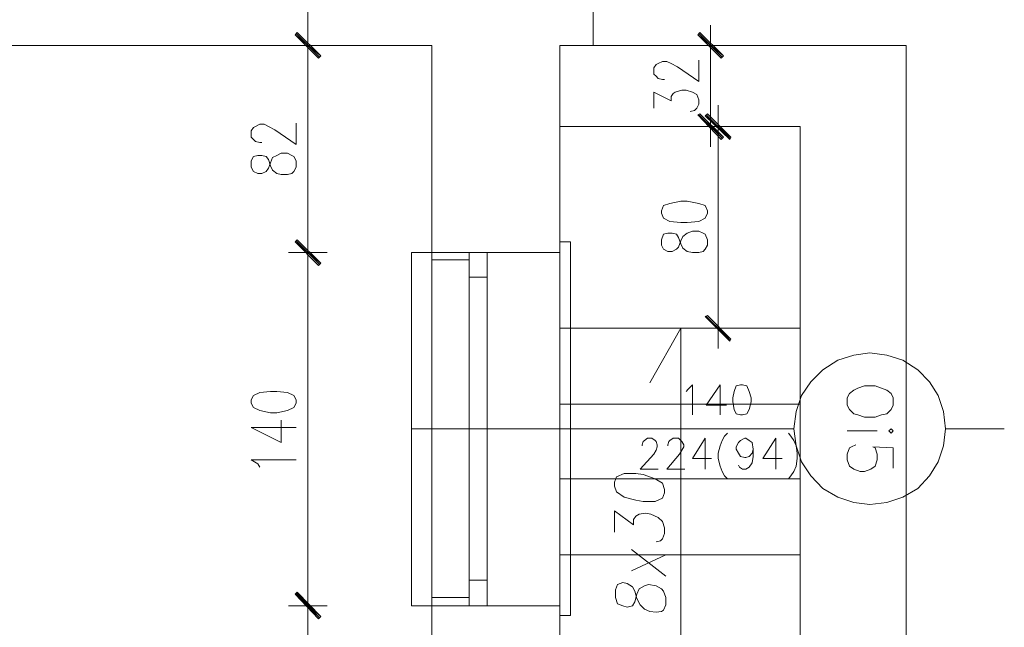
# Model space of a CAD drawing. Header units: inches. Extents: x -1441 to 3871, y -4351 to 2413.
# Tile 286 of 308: x 1986 to 2376, y 520 to 761. Entities that reach past the tile are written whole.
import ezdxf

# ---------------------------------------------------------------- set-up
doc = ezdxf.new("R2010")
doc.units = ezdxf.units.IN
doc.header["$MEASUREMENT"] = 0
for name, color, linetype in [('at_Entity', 7, 'Continuous'), ('at_Rect', 7, 'Continuous'), ('at_Solid', 7, 'Continuous')]:
    doc.layers.add(name, color=color, linetype=linetype)

msp = doc.modelspace()

# ---------------------------------------------------------------- hatches: boundary and pattern name
at = {"layer": 'at_Solid', "lineweight": 15}
for points in [[(2095.76255, 756.06688), (2094.91818, 755.2082), (2105.07444, 746.76452)], [(2105.07444, 746.76452), (2094.91818, 755.2082), (2095.76255, 756.06688)], [(2094.91818, 755.2082), (2105.07444, 746.76452), (2104.2253, 745.90584)], [(2104.2253, 745.90584), (2105.07444, 746.76452), (2094.91818, 755.2082)], [(2255.34325, 756.06688), (2254.49411, 755.2082), (2264.65515, 746.76452)], [(2254.49411, 755.2082), (2264.65515, 746.76452), (2263.80601, 745.90584)], [(2264.65515, 714.56406), (2254.49411, 723.48478), (2255.34325, 723.86642)], [(2263.80601, 713.70538), (2264.65515, 714.56406), (2254.49411, 723.48478)], [(2258.30569, 723.86642), (2257.45655, 723.05544), (2267.61759, 714.56406)], [(2257.45655, 723.05544), (2267.61759, 714.56406), (2267.19302, 713.70538)], [(2095.76255, 673.91993), (2094.91818, 673.10895), (2105.07444, 664.61757)], [(2105.07444, 664.61757), (2094.91818, 673.10895), (2095.76255, 673.91993)], [(2094.91818, 673.10895), (2105.07444, 664.61757), (2104.2253, 663.75889)], [(2104.2253, 663.75889), (2105.07444, 664.61757), (2094.91818, 673.10895)], [(2267.61759, 634.56381), (2257.45655, 643.43683), (2258.30569, 643.86617)], [(2267.19302, 633.70513), (2267.61759, 634.56381), (2257.45655, 643.43683)], [(2105.07444, 524.5098), (2094.91818, 533.38281), (2095.76255, 534.24149)], [(2095.76255, 533.81215), (2094.91818, 533.38281), (2105.07444, 524.5098)], [(2094.91818, 533.38281), (2105.07444, 524.5098), (2104.2253, 523.65112)], [(2104.2253, 523.65112), (2105.07444, 524.5098), (2094.91818, 533.38281)]]:
    msp.add_hatch(color=7, dxfattribs=at).paths.add_polyline_path(points)

# ---------------------------------------------------------------- linework, layer by layer
at = {"layer": 'at_Entity', "color": 7, "lineweight": 15}
for p, q in [((2213.01038, 750.96251), (2213.01038, 1625.90861)), ((2099.99392, 756.49622), (2099.99392, 790.31862)), ((2099.99392, 742.51883), (2099.99392, 759.02455)), ((2099.99392, 759.02455), (2099.99392, 742.51883)), ((2259.57463, 742.51883), (2259.57463, 759.02455)), ((2095.76255, 756.06688), (2094.91818, 755.2082)), ((2094.91818, 755.2082), (2095.76255, 756.06688)), ((2094.91818, 755.2082), (2105.07444, 746.76452)), ((2094.91818, 755.2082), (2105.07444, 746.76452)), ((2104.2253, 745.90584), (2094.91818, 755.2082)), ((2105.07444, 746.76452), (2094.91818, 755.2082)), ((2094.91818, 755.2082), (2104.2253, 745.90584)), ((2105.07444, 746.76452), (2094.91818, 755.2082)), ((2104.64987, 746.33518), (2095.33798, 755.63754)), ((2095.33798, 755.63754), (2104.64987, 746.33518)), ((2105.07444, 746.76452), (2095.76255, 756.06688)), ((2095.76255, 756.06688), (2105.07444, 746.76452)), ((2255.34325, 756.06688), (2254.49411, 755.2082)), ((2254.49411, 755.2082), (2264.65515, 746.76452)), ((2254.49411, 755.2082), (2264.65515, 746.76452)), ((2263.80601, 745.90584), (2254.49411, 755.2082)), ((2264.23058, 746.33518), (2254.91868, 755.63754)), ((2264.65515, 746.76452), (2255.34325, 756.06688)), ((2149.09605, 750.96251), (1652.15471, 750.96251)), ((2092.37553, 750.96251), (2107.61231, 750.96251)), ((2107.61231, 750.96251), (2092.37553, 750.96251)), ((2149.09605, 489.82871), (2149.09605, 750.96251)), ((2199.89167, -664.50288), (2199.89167, 750.96251)), ((2199.89167, 750.96251), (2213.01038, 750.96251)), ((2199.89167, 750.96251), (2337.03701, 750.96251)), ((2251.95624, 750.96251), (2267.19302, 750.96251)), ((2337.03701, 750.96251), (2337.03701, 403.05444)), ((2099.99392, 674.34927), (2099.99392, 745.4765)), ((2105.07444, 746.76452), (2104.2253, 745.90584)), ((2104.2253, 745.90584), (2105.07444, 746.76452)), ((2259.57463, 724.7251), (2259.57463, 745.4765)), ((2264.65515, 746.76452), (2263.80601, 745.90584)), ((2237.13926, 742.08949), (2237.98839, 743.37751)), ((2237.13926, 739.56116), (2237.13926, 742.08949)), ((2237.98839, 743.37751), (2238.83276, 743.75915)), ((2238.83276, 743.75915), (2240.52627, 744.61782)), ((2240.52627, 744.61782), (2242.21977, 744.61782)), ((2242.21977, 744.61782), (2243.91328, 743.75915)), ((2243.91328, 743.75915), (2246.45115, 742.51883)), ((2246.45115, 742.51883), (2254.91868, 736.60349)), ((2254.91868, 736.60349), (2254.91868, 745.04716)), ((2237.98839, 738.70248), (2237.13926, 739.56116)), ((2238.83276, 737.8438), (2237.98839, 738.70248)), ((2240.52627, 737.41446), (2238.83276, 737.8438)), ((2241.37541, 737.41446), (2240.52627, 737.41446)), ((2237.13926, 726.01311), (2237.13926, 732.3578)), ((2237.13926, 732.3578), (2243.91328, 728.97079)), ((2243.91328, 730.64044), (2244.75765, 731.92846)), ((2243.91328, 728.97079), (2243.91328, 730.64044)), ((2244.75765, 731.92846), (2245.60678, 732.3578)), ((2245.60678, 732.3578), (2248.14466, 733.21648)), ((2248.14466, 733.21648), (2249.83816, 733.21648)), ((2249.83816, 733.21648), (2252.37604, 732.3578)), ((2252.37604, 732.3578), (2254.06954, 731.49912)), ((2254.06954, 731.49912), (2254.91868, 729.40013)), ((2254.06954, 726.01311), (2253.22517, 725.15444)), ((2254.91868, 727.68277), (2254.06954, 726.01311)), ((2254.91868, 729.40013), (2254.91868, 727.68277)), ((2259.57463, 727.25343), (2259.57463, 710.74771)), ((2262.53707, 710.74771), (2262.53707, 727.25343)), ((2253.22517, 725.15444), (2251.53167, 724.7251)), ((2254.49411, 723.48478), (2255.34325, 723.86642)), ((2264.65515, 714.56406), (2254.49411, 723.48478)), ((2254.49411, 723.48478), (2263.80601, 713.70538)), ((2264.65515, 714.56406), (2254.49411, 723.48478)), ((2254.91868, 723.48478), (2264.23058, 714.13472)), ((2255.34325, 723.86642), (2264.65515, 714.56406)), ((2258.30569, 723.86642), (2257.45655, 723.05544)), ((2257.45655, 723.05544), (2267.61759, 714.56406)), ((2257.45655, 723.05544), (2267.61759, 714.56406)), ((2267.19302, 713.70538), (2257.45655, 723.05544)), ((2267.19302, 714.13472), (2257.88112, 723.48478)), ((2267.61759, 714.56406), (2258.30569, 723.86642)), ((2077.55855, 717.0924), (2078.40769, 718.38041)), ((2078.40769, 718.38041), (2079.25206, 718.80975)), ((2079.25206, 718.80975), (2080.94556, 719.66843)), ((2080.94556, 719.66843), (2082.63907, 719.66843)), ((2082.63907, 719.66843), (2084.33257, 718.80975)), ((2084.33257, 718.80975), (2086.87522, 717.52173)), ((2095.33798, 711.60639), (2095.33798, 720.09777)), ((2295.12871, 718.80975), (2199.89167, 718.80975)), ((2267.19302, 718.80975), (2251.95624, 718.80975)), ((2255.34325, 718.80975), (2270.15546, 718.80975)), ((2295.12871, 403.05444), (2295.12871, 718.80975)), ((2077.55855, 714.56406), (2077.55855, 717.0924)), ((2078.40769, 713.70538), (2077.55855, 714.56406)), ((2086.87522, 717.52173), (2095.33798, 711.60639)), ((2263.80601, 713.70538), (2264.65515, 714.56406)), ((2267.61759, 714.56406), (2267.19302, 713.70538)), ((2079.25206, 712.89441), (2078.40769, 713.70538)), ((2080.94556, 712.46507), (2079.25206, 712.89441)), ((2081.7947, 712.46507), (2080.94556, 712.46507)), ((2262.53707, 713.32375), (2262.53707, 644.72485)), ((2078.40769, 706.93136), (2077.55855, 705.26171)), ((2080.1012, 707.3607), (2078.40769, 706.93136)), ((2081.7947, 707.3607), (2080.1012, 707.3607)), ((2083.48344, 706.93136), (2081.7947, 707.3607)), ((2084.33257, 705.69105), (2083.48344, 706.93136)), ((2085.18171, 704.40303), (2086.02608, 706.54973)), ((2086.02608, 706.54973), (2087.71959, 707.3607)), ((2087.71959, 707.3607), (2089.41309, 708.21938)), ((2089.41309, 708.21938), (2091.95096, 708.21938)), ((2091.95096, 708.21938), (2093.64447, 707.3607)), ((2093.64447, 707.3607), (2094.48884, 706.93136)), ((2094.48884, 706.93136), (2095.33798, 705.26171)), ((2077.55855, 705.26171), (2077.55855, 702.73338)), ((2077.55855, 702.73338), (2078.40769, 701.01602)), ((2085.18171, 703.16272), (2084.33257, 705.69105)), ((2084.33257, 702.30404), (2085.18171, 704.40303)), ((2086.02608, 701.44536), (2085.18171, 703.16272)), ((2095.33798, 702.73338), (2094.48884, 701.01602)), ((2095.33798, 705.26171), (2095.33798, 702.73338)), ((2078.40769, 701.01602), (2080.1012, 700.20504)), ((2080.1012, 700.20504), (2081.7947, 700.20504)), ((2081.7947, 700.20504), (2083.48344, 701.01602)), ((2083.48344, 701.01602), (2084.33257, 702.30404)), ((2087.71959, 700.20504), (2086.02608, 701.44536)), ((2089.41309, 699.7757), (2087.71959, 700.20504)), ((2091.95096, 699.7757), (2089.41309, 699.7757)), ((2093.64447, 700.20504), (2091.95096, 699.7757)), ((2094.48884, 701.01602), (2093.64447, 700.20504)), ((2240.95084, 687.46797), (2240.1017, 685.36898)), ((2243.48871, 688.32665), (2240.95084, 687.46797)), ((2247.72486, 689.18533), (2243.48871, 688.32665)), ((2250.26273, 689.18533), (2247.72486, 689.18533)), ((2254.91868, 688.32665), (2250.26273, 689.18533)), ((2257.45655, 687.46797), (2254.91868, 688.32665)), ((2258.30569, 685.36898), (2257.45655, 687.46797)), ((2240.1017, 685.36898), (2240.1017, 684.5103)), ((2240.1017, 684.5103), (2240.95084, 682.41131)), ((2257.45655, 682.41131), (2258.30569, 684.5103)), ((2258.30569, 684.5103), (2258.30569, 685.36898)), ((2240.95084, 682.41131), (2243.48871, 681.12329)), ((2243.48871, 681.12329), (2247.72486, 680.69395)), ((2247.72486, 680.69395), (2250.26273, 680.69395)), ((2250.26273, 680.69395), (2254.91868, 681.12329)), ((2254.91868, 681.12329), (2257.45655, 682.41131)), ((2099.99392, 660.80122), (2099.99392, 677.30694)), ((2099.99392, 677.30694), (2099.99392, 660.80122)), ((2240.95084, 676.06663), (2240.1017, 673.91993)), ((2242.64434, 676.49596), (2240.95084, 676.06663)), ((2244.33785, 676.49596), (2242.64434, 676.49596)), ((2246.02658, 676.06663), (2244.33785, 676.49596)), ((2246.87572, 674.77861), (2246.02658, 676.06663)), ((2247.72486, 673.49059), (2248.56923, 675.20795)), ((2248.56923, 675.20795), (2250.26273, 676.49596)), ((2250.26273, 676.49596), (2252.37604, 677.30694)), ((2252.37604, 677.30694), (2254.91868, 677.30694)), ((2254.91868, 677.30694), (2256.61219, 676.49596)), ((2256.61219, 676.49596), (2257.45655, 676.06663)), ((2257.45655, 676.06663), (2258.30569, 673.91993)), ((2095.76255, 673.91993), (2094.91818, 673.10895)), ((2094.91818, 673.10895), (2095.76255, 673.91993)), ((2094.91818, 673.10895), (2105.07444, 664.61757)), ((2094.91818, 673.10895), (2105.07444, 664.61757)), ((2104.2253, 663.75889), (2094.91818, 673.10895)), ((2105.07444, 664.61757), (2094.91818, 673.10895)), ((2094.91818, 673.10895), (2104.2253, 663.75889)), ((2105.07444, 664.61757), (2094.91818, 673.10895)), ((2104.64987, 664.18823), (2095.33798, 673.49059)), ((2095.33798, 673.49059), (2104.64987, 664.18823)), ((2105.07444, 664.61757), (2095.76255, 673.91993)), ((2095.76255, 673.91993), (2105.07444, 664.61757)), ((2199.89167, 673.10895), (2204.12305, 673.10895)), ((2199.89167, 673.10895), (2199.89167, 524.93914)), ((2204.12305, 673.10895), (2204.12305, 524.93914)), ((2240.1017, 673.91993), (2240.1017, 671.82094)), ((2240.1017, 671.82094), (2240.95084, 670.15128)), ((2247.72486, 672.25027), (2246.87572, 674.77861)), ((2246.87572, 670.96226), (2247.72486, 673.49059)), ((2248.56923, 670.53292), (2247.72486, 672.25027)), ((2258.30569, 671.82094), (2257.45655, 670.15128)), ((2258.30569, 673.91993), (2258.30569, 671.82094)), ((2092.37553, 668.86326), (2107.61231, 668.86326)), ((2107.61231, 668.86326), (2092.37553, 668.86326)), ((2141.05309, 528.75549), (2141.05309, 668.86326)), ((2141.05309, 668.86326), (2149.09605, 668.86326)), ((2149.09605, 668.86326), (2149.09605, 528.75549)), ((2199.89167, 668.86326), (2149.09605, 668.86326)), ((2163.91303, 668.86326), (2199.89167, 668.86326)), ((2240.95084, 670.15128), (2242.64434, 669.2926)), ((2242.64434, 669.2926), (2244.33785, 669.2926)), ((2244.33785, 669.2926), (2246.02658, 670.15128)), ((2246.02658, 670.15128), (2246.87572, 670.96226)), ((2250.26273, 669.2926), (2248.56923, 670.53292)), ((2252.37604, 668.86326), (2250.26273, 669.2926)), ((2254.91868, 668.86326), (2252.37604, 668.86326)), ((2256.61219, 669.2926), (2254.91868, 668.86326)), ((2257.45655, 670.15128), (2256.61219, 669.2926)), ((2099.99392, 534.67083), (2099.99392, 663.37726)), ((2105.07444, 664.61757), (2104.2253, 663.75889)), ((2104.2253, 663.75889), (2105.07444, 664.61757)), ((2163.91303, 665.90559), (2149.09605, 665.90559)), ((2163.91303, 659.13157), (2163.91303, 538.91652)), ((2171.10685, 659.13157), (2171.10685, 538.91652)), ((2257.45655, 643.43683), (2258.30569, 643.86617)), ((2258.30569, 643.86617), (2267.61759, 634.56381)), ((2262.53707, 647.25318), (2262.53707, 630.74746)), ((2267.61759, 634.56381), (2257.45655, 643.43683)), ((2257.45655, 643.43683), (2267.19302, 633.70513)), ((2267.61759, 634.56381), (2257.45655, 643.43683)), ((2257.88112, 643.43683), (2267.19302, 634.13447)), ((2295.12871, 638.8095), (2199.89167, 638.8095)), ((2247.72486, 638.8095), (2235.44575, 617.19942)), ((2247.72486, 428.86251), (2247.72486, 638.8095)), ((2270.15546, 638.8095), (2255.34325, 638.8095)), ((2267.19302, 633.70513), (2267.61759, 634.56381)), ((2309.94569, 626.12014), (2316.29514, 628.21913)), ((2316.29514, 628.21913), (2322.64459, 629.07781)), ((2322.64459, 629.07781), (2329.41862, 628.21913)), ((2329.41862, 628.21913), (2335.76807, 626.12014)), ((2304.0208, 622.30378), (2309.94569, 626.12014)), ((2335.76807, 626.12014), (2341.69295, 622.30378)), ((2299.36485, 617.62876), (2304.0208, 622.30378)), ((2341.69295, 622.30378), (2346.3489, 617.62876)), ((2295.55327, 612.14275), (2299.36485, 617.62876)), ((2346.3489, 617.62876), (2349.73591, 612.14275)), ((2080.94556, 613.38307), (2078.40769, 612.14275)), ((2085.18171, 613.8124), (2080.94556, 613.38307)), ((2087.71959, 613.8124), (2085.18171, 613.8124)), ((2091.95096, 613.38307), (2087.71959, 613.8124)), ((2094.48884, 612.14275), (2091.95096, 613.38307)), ((2249.83816, 613.8124), (2250.6873, 614.67108)), ((2250.6873, 614.67108), (2252.37604, 616.38844)), ((2252.37604, 616.38844), (2252.37604, 604.51005)), ((2263.38144, 616.38844), (2257.88112, 608.3264)), ((2263.38144, 616.38844), (2263.38144, 604.51005)), ((2268.88652, 613.8124), (2268.46195, 611.28407)), ((2269.73566, 615.9591), (2268.88652, 613.8124)), ((2271.4244, 616.38844), (2269.73566, 615.9591)), ((2272.27354, 616.38844), (2271.4244, 616.38844)), ((2273.96704, 615.9591), (2272.27354, 616.38844)), ((2274.81141, 613.8124), (2273.96704, 615.9591)), ((2275.66055, 611.28407), (2274.81141, 613.8124)), ((2314.60163, 613.00143), (2313.75727, 611.28407)), ((2316.29514, 614.24174), (2314.60163, 613.00143)), ((2317.98865, 615.10042), (2316.29514, 614.24174)), ((2320.52652, 615.9591), (2317.98865, 615.10042)), ((2324.76267, 615.9591), (2320.52652, 615.9591)), ((2327.30054, 615.10042), (2324.76267, 615.9591)), ((2329.41862, 614.24174), (2327.30054, 615.10042)), ((2331.11212, 613.00143), (2329.41862, 614.24174)), ((2331.95649, 611.28407), (2331.11212, 613.00143)), ((2078.40769, 612.14275), (2077.55855, 610.42539)), ((2077.55855, 610.42539), (2077.55855, 609.18508)), ((2077.55855, 609.18508), (2078.40769, 607.46772)), ((2095.33798, 610.42539), (2094.48884, 612.14275)), ((2094.48884, 607.46772), (2095.33798, 609.18508)), ((2095.33798, 609.18508), (2095.33798, 610.42539)), ((2295.12871, 608.75574), (2199.89167, 608.75574)), ((2268.46195, 611.28407), (2268.46195, 609.61442)), ((2268.46195, 609.61442), (2268.88652, 606.65675)), ((2274.81141, 606.65675), (2275.66055, 609.61442)), ((2275.66055, 609.61442), (2275.66055, 611.28407)), ((2293.4352, 605.79807), (2295.55327, 612.14275)), ((2313.75727, 611.28407), (2313.75727, 608.3264)), ((2331.95649, 608.3264), (2331.95649, 611.28407)), ((2349.73591, 612.14275), (2351.84922, 605.79807)), ((2078.40769, 607.46772), (2080.94556, 606.22741)), ((2080.94556, 606.22741), (2085.18171, 605.36873)), ((2085.18171, 605.36873), (2087.71959, 605.36873)), ((2087.71959, 605.36873), (2091.95096, 606.22741)), ((2091.95096, 606.22741), (2094.48884, 607.46772)), ((2257.88112, 608.3264), (2265.92408, 608.3264)), ((2268.88652, 606.65675), (2269.73566, 604.93939)), ((2269.73566, 604.93939), (2271.4244, 604.51005)), ((2272.27354, 604.51005), (2273.96704, 604.93939)), ((2273.96704, 604.93939), (2274.81141, 606.65675)), ((2292.59083, 599.02405), (2293.4352, 605.79807)), ((2313.75727, 608.3264), (2314.60163, 606.65675)), ((2314.60163, 606.65675), (2316.29514, 604.93939)), ((2316.29514, 604.93939), (2317.98865, 604.51005)), ((2327.30054, 604.51005), (2329.41862, 604.93939)), ((2329.41862, 604.93939), (2331.11212, 606.65675)), ((2331.11212, 606.65675), (2331.95649, 608.3264)), ((2351.84922, 605.79807), (2352.69836, 599.02405)), ((2089.41309, 593.49034), (2089.41309, 602.41106)), ((2271.4244, 604.51005), (2272.27354, 604.51005)), ((2317.98865, 604.51005), (2320.52652, 603.65137)), ((2320.52652, 603.65137), (2324.76267, 603.65137)), ((2324.76267, 603.65137), (2327.30054, 604.51005)), ((2077.55855, 599.45339), (2089.41309, 593.49034)), ((2077.55855, 599.45339), (2095.33798, 599.45339)), ((2141.05309, 599.02405), (2292.59083, 599.02405)), ((2266.34865, 597.30669), (2265.07494, 596.06637)), ((2290.47276, 597.30669), (2291.3219, 596.06637)), ((2293.4352, 592.25002), (2292.59083, 599.02405)), ((2325.60704, 598.16537), (2313.75727, 598.16537)), ((2331.11212, 599.02405), (2330.26298, 598.16537)), ((2330.26298, 598.16537), (2331.11212, 597.30669)), ((2331.95649, 598.16537), (2331.11212, 599.02405)), ((2331.11212, 597.30669), (2331.95649, 598.16537)), ((2352.69836, 599.02405), (2351.84922, 592.25002)), ((2352.69836, 599.02405), (2375.97809, 599.02405)), ((2232.48331, 592.67936), (2232.90788, 593.91968)), ((2232.90788, 593.91968), (2233.33245, 594.34902)), ((2233.33245, 594.34902), (2234.60138, 595.20769)), ((2234.60138, 595.20769), (2236.29489, 595.20769)), ((2236.29489, 595.20769), (2237.56383, 594.34902)), ((2237.56383, 594.34902), (2237.98839, 593.91968)), ((2237.98839, 593.91968), (2238.40819, 592.67936)), ((2242.64434, 592.67936), (2243.06414, 593.91968)), ((2243.06414, 593.91968), (2243.48871, 594.34902)), ((2243.48871, 594.34902), (2244.75765, 595.20769)), ((2244.75765, 595.20769), (2246.87572, 595.20769)), ((2246.87572, 595.20769), (2247.72486, 594.34902)), ((2247.72486, 594.34902), (2248.14466, 593.91968)), ((2248.14466, 593.91968), (2248.9938, 592.67936)), ((2257.45655, 595.20769), (2252.37604, 587.14565)), ((2257.45655, 595.20769), (2257.45655, 582.94767)), ((2264.23058, 594.34902), (2263.38144, 592.25002)), ((2265.07494, 596.06637), (2264.23058, 594.34902)), ((2269.73566, 591.82068), (2270.58003, 593.49034)), ((2270.58003, 593.49034), (2271.4244, 594.34902)), ((2271.4244, 594.34902), (2273.1179, 595.20769)), ((2273.1179, 595.20769), (2273.54247, 595.20769)), ((2273.54247, 595.20769), (2274.81141, 594.34902)), ((2274.81141, 594.34902), (2276.08034, 593.49034)), ((2276.08034, 593.49034), (2276.50491, 590.962)), ((2285.39224, 595.20769), (2280.31649, 587.14565)), ((2285.39224, 595.20769), (2285.39224, 582.94767)), ((2291.3219, 596.06637), (2292.59083, 594.34902)), ((2292.59083, 594.34902), (2293.4352, 592.25002)), ((2232.48331, 592.25002), (2232.48331, 592.67936)), ((2237.98839, 590.53267), (2237.13926, 588.86301)), ((2238.40819, 591.82068), (2237.98839, 590.53267)), ((2238.40819, 592.67936), (2238.40819, 591.82068)), ((2242.64434, 592.25002), (2242.64434, 592.67936)), ((2248.14466, 590.53267), (2247.30029, 588.86301)), ((2248.9938, 591.82068), (2248.14466, 590.53267)), ((2248.9938, 592.67936), (2248.9938, 591.82068)), ((2263.38144, 592.25002), (2262.53707, 589.29235)), ((2262.53707, 589.29235), (2262.53707, 587.14565)), ((2269.73566, 590.962), (2269.73566, 591.82068)), ((2270.58003, 589.29235), (2269.73566, 590.962)), ((2271.4244, 588.00433), (2270.58003, 589.29235)), ((2276.08034, 589.29235), (2274.81141, 588.00433)), ((2276.50491, 590.962), (2276.08034, 589.29235)), ((2276.50491, 590.962), (2276.50491, 588.00433)), ((2295.55327, 585.90534), (2293.4352, 592.25002)), ((2293.4352, 592.25002), (2293.85977, 589.29235)), ((2293.85977, 589.29235), (2293.85977, 587.14565)), ((2313.75727, 588.86301), (2314.60163, 591.39134)), ((2314.60163, 591.39134), (2315.446, 591.82068)), ((2315.446, 591.82068), (2317.14428, 592.67936)), ((2331.95649, 591.39134), (2323.91353, 591.82068)), ((2323.91353, 591.82068), (2324.76267, 591.39134)), ((2324.76267, 591.39134), (2325.60704, 588.86301)), ((2331.95649, 583.3293), (2331.95649, 591.39134)), ((2351.84922, 592.25002), (2349.73591, 585.90534)), ((2080.1012, 585.04666), (2077.55855, 586.71631)), ((2077.55855, 586.71631), (2095.33798, 586.71631)), ((2237.13926, 588.86301), (2231.63894, 582.94767)), ((2247.30029, 588.86301), (2242.21977, 582.94767)), ((2252.37604, 587.14565), (2259.9992, 587.14565)), ((2262.53707, 587.14565), (2263.38144, 584.18798)), ((2273.1179, 587.57499), (2271.4244, 588.00433)), ((2273.54247, 587.57499), (2273.1179, 587.57499)), ((2274.81141, 588.00433), (2273.54247, 587.57499)), ((2276.08034, 585.476), (2274.81141, 583.75864)), ((2276.50491, 588.00433), (2276.08034, 585.476)), ((2280.31649, 587.14565), (2287.93488, 587.14565)), ((2293.85977, 587.14565), (2293.4352, 584.18798)), ((2299.36485, 580.37163), (2295.55327, 585.90534)), ((2313.75727, 586.71631), (2313.75727, 588.86301)), ((2314.60163, 584.18798), (2313.75727, 586.71631)), ((2325.60704, 586.71631), (2324.76267, 584.18798)), ((2325.60704, 588.86301), (2325.60704, 586.71631)), ((2349.73591, 585.90534), (2346.3489, 580.37163)), ((2080.94556, 583.75864), (2080.1012, 585.04666)), ((2231.63894, 582.94767), (2238.83276, 582.94767)), ((2242.21977, 582.94767), (2249.41359, 582.94767)), ((2263.38144, 584.18798), (2264.23058, 582.08899)), ((2264.23058, 582.08899), (2265.07494, 580.37163)), ((2271.0046, 583.75864), (2270.58003, 584.61732)), ((2272.27354, 582.94767), (2271.0046, 583.75864)), ((2273.54247, 582.94767), (2272.27354, 582.94767)), ((2274.81141, 583.75864), (2273.54247, 582.94767)), ((2292.59083, 582.08899), (2291.3219, 580.37163)), ((2293.4352, 584.18798), (2292.59083, 582.08899)), ((2316.29514, 582.94767), (2314.60163, 584.18798)), ((2318.83778, 582.08899), (2316.29514, 582.94767)), ((2320.52652, 582.08899), (2318.83778, 582.08899)), ((2323.06916, 582.94767), (2320.52652, 582.08899)), ((2324.76267, 584.18798), (2323.06916, 582.94767)), ((2295.12871, 579.13132), (2199.89167, 579.13132)), ((2222.32705, 579.99), (2221.47791, 577.8433)), ((2221.47791, 577.8433), (2221.47791, 576.17365)), ((2225.28949, 581.23031), (2222.32705, 579.99)), ((2229.94544, 581.23031), (2225.28949, 581.23031)), ((2232.90788, 580.80097), (2229.94544, 581.23031)), ((2237.56383, 579.13132), (2232.90788, 580.80097)), ((2240.52627, 577.41396), (2237.56383, 579.13132)), ((2265.07494, 580.37163), (2266.34865, 579.13132)), ((2291.3219, 580.37163), (2290.47276, 579.13132)), ((2304.0208, 575.31497), (2299.36485, 580.37163)), ((2346.3489, 580.37163), (2341.69295, 575.31497)), ((2221.47791, 576.17365), (2222.32705, 574.02695)), ((2222.32705, 574.02695), (2225.28949, 571.92796)), ((2241.37541, 574.88563), (2240.52627, 577.41396)), ((2240.52627, 571.49862), (2241.37541, 573.59761)), ((2241.37541, 573.59761), (2241.37541, 574.88563)), ((2309.94569, 571.92796), (2304.0208, 575.31497)), ((2341.69295, 575.31497), (2335.76807, 571.92796)), ((2225.28949, 571.92796), (2229.94544, 570.63994)), ((2229.94544, 570.63994), (2232.90788, 570.2106)), ((2232.90788, 570.2106), (2237.56383, 570.2106)), ((2237.56383, 570.2106), (2240.52627, 571.49862)), ((2316.29514, 569.82896), (2309.94569, 571.92796)), ((2322.64459, 568.97028), (2316.29514, 569.82896)), ((2329.41862, 569.82896), (2322.64459, 568.97028)), ((2335.76807, 571.92796), (2329.41862, 569.82896)), ((2221.47791, 557.95057), (2221.47791, 566.44195)), ((2221.47791, 566.44195), (2229.0963, 560.90824)), ((2229.0963, 563.05494), (2229.94544, 564.29525)), ((2229.0963, 560.90824), (2229.0963, 563.05494)), ((2229.94544, 564.29525), (2231.21437, 565.15393)), ((2231.21437, 565.15393), (2233.75225, 565.58327)), ((2233.75225, 565.58327), (2235.87032, 565.15393)), ((2235.87032, 565.15393), (2238.83276, 563.86591)), ((2238.83276, 563.86591), (2240.52627, 562.19626)), ((2240.52627, 562.19626), (2241.37541, 559.66793)), ((2241.37541, 559.66793), (2241.37541, 557.52123)), ((2239.6819, 554.56356), (2237.98839, 554.13422)), ((2240.52627, 555.42224), (2239.6819, 554.56356)), ((2241.37541, 557.52123), (2240.52627, 555.42224)), ((2241.7952, 540.58618), (2228.25193, 551.17655)), ((2295.12871, 549.07756), (2199.89167, 549.07756)), ((2241.7952, 549.07756), (2228.25193, 542.73287)), ((2099.99392, 520.69345), (2099.99392, 537.19916)), ((2099.99392, 537.19916), (2099.99392, 520.69345)), ((2222.74684, 537.19916), (2221.90248, 535.10017)), ((2221.90248, 535.10017), (2221.90248, 532.1425)), ((2224.86492, 538.05784), (2222.74684, 537.19916)), ((2226.55842, 537.6285), (2224.86492, 538.05784)), ((2228.6765, 536.38819), (2226.55842, 537.6285)), ((2229.52087, 534.67083), (2228.6765, 536.38819)), ((2230.37, 531.71316), (2229.52087, 534.67083)), ((2230.37, 533.38281), (2231.21437, 535.52951)), ((2231.21437, 535.52951), (2233.33245, 536.76982)), ((2233.33245, 536.76982), (2235.02118, 537.19916)), ((2235.02118, 537.19916), (2237.98839, 536.76982)), ((2237.98839, 536.76982), (2240.1017, 535.52951)), ((2240.1017, 535.52951), (2240.95084, 534.67083)), ((2240.95084, 534.67083), (2241.7952, 532.1425)), ((2094.91818, 533.38281), (2095.76255, 534.24149)), ((2095.76255, 533.81215), (2094.91818, 533.38281)), ((2094.91818, 533.38281), (2105.07444, 524.5098)), ((2094.91818, 533.38281), (2105.07444, 524.5098)), ((2104.2253, 523.65112), (2094.91818, 533.38281)), ((2105.07444, 524.5098), (2094.91818, 533.38281)), ((2094.91818, 533.38281), (2104.2253, 523.65112)), ((2105.07444, 524.5098), (2094.91818, 533.38281)), ((2095.33798, 533.81215), (2104.64987, 524.08046)), ((2104.64987, 524.08046), (2095.33798, 533.38281)), ((2095.76255, 534.24149), (2105.07444, 524.5098)), ((2105.07444, 524.5098), (2095.76255, 533.81215)), ((2163.91303, 532.1425), (2149.09605, 532.1425)), ((2221.90248, 532.1425), (2222.74684, 529.61417)), ((2229.52087, 530.42514), (2230.37, 533.38281)), ((2231.63894, 529.18483), (2230.37, 531.71316)), ((2241.7952, 532.1425), (2241.7952, 529.18483)), ((2092.37553, 528.75549), (2107.61231, 528.75549)), ((2107.61231, 528.75549), (2092.37553, 528.75549)), ((2149.09605, 528.75549), (2141.05309, 528.75549)), ((2149.09605, 528.75549), (2199.89167, 528.75549)), ((2199.89167, 528.75549), (2149.09605, 528.75549)), ((2163.91303, 528.75549), (2199.89167, 528.75549)), ((2222.74684, 529.61417), (2224.86492, 528.75549)), ((2224.86492, 528.75549), (2226.55842, 528.32615)), ((2226.55842, 528.32615), (2228.6765, 528.75549)), ((2228.6765, 528.75549), (2229.52087, 530.42514)), ((2233.33245, 527.46747), (2231.63894, 529.18483)), ((2235.44575, 526.60879), (2233.33245, 527.46747)), ((2240.95084, 527.03813), (2240.1017, 526.60879)), ((2241.7952, 529.18483), (2240.95084, 527.03813)), ((2099.99392, 495.74405), (2099.99392, 523.26948)), ((2105.07444, 524.5098), (2104.2253, 523.65112)), ((2104.2253, 523.65112), (2105.07444, 524.5098)), ((2204.12305, 524.93914), (2199.89167, 524.93914)), ((2237.98839, 526.22716), (2235.44575, 526.60879)), ((2240.1017, 526.60879), (2237.98839, 526.22716))]:
    msp.add_line(p, q, dxfattribs=at)
at = {"layer": 'at_Rect', "color": 7, "lineweight": 15}
for p, q in [((2171.1078, 668.86627), (2163.91303, 668.86627)), ((2163.91303, 659.13157), (2163.91303, 668.86627)), ((2171.1078, 668.86627), (2171.1078, 659.13157)), ((2163.91303, 659.13157), (2171.1078, 659.13157)), ((2171.1078, 538.91318), (2163.91303, 538.91318)), ((2163.91303, 528.75549), (2163.91303, 538.91318)), ((2171.1078, 538.91318), (2171.1078, 528.75549)), ((2163.91303, 528.75549), (2171.1078, 528.75549))]:
    msp.add_line(p, q, dxfattribs=at)

doc.saveas('drawing.dxf')
